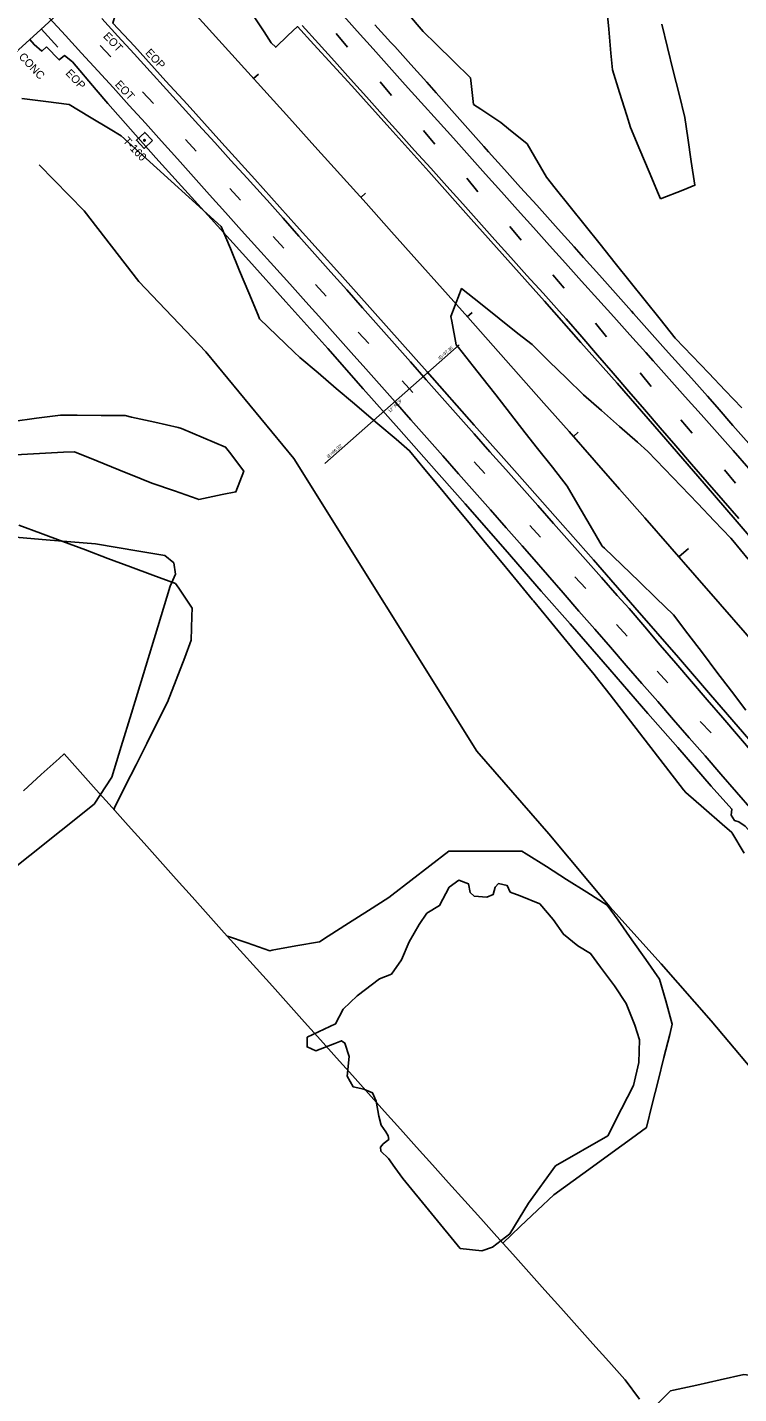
# Model space of a CAD drawing. Extents: x 2132221 to 2141942, y 535736 to 547298.
# Drawn here: x 2136031 to 2136476, y 542151 to 543005 of the extents above; entities that cross this region are included whole.
import ezdxf

# ---------------------------------------------------------------- set-up
doc = ezdxf.new("R2010")
doc.units = 0
for name, color, linetype in [('RD_EX_Bridge', 7, 'Continuous'), ('RD_EX_Conc', 7, 'Continuous'), ('RD_EX_Conc_txCode', 7, 'Continuous'), ('RD_EX_DR_Inlet_txCode', 7, 'Continuous'), ('RD_EX_DR_Pipe', 7, 'Continuous'), ('RD_EX_DR_Pipe_txCode', 7, 'Continuous'), ('RD_EX_Fence_Other', 7, 'Continuous'), ('RD_EX_GuardRail', 7, 'Continuous'), ('RD_EX_H2O', 7, 'Continuous'), ('RD_EX_Misc', 7, 'Continuous'), ('RD_EX_Misc_txCode', 7, 'Continuous'), ('RD_EX_Road', 7, 'Continuous'), ('RD_EX_Road_txCode', 7, 'Continuous'), ('RD_EX_VEG', 7, 'Continuous'), ('RD_HC_Cl', 7, 'Continuous'), ('RD_HC_Data_Tic', 7, 'Continuous'), ('RD_HC_Survey', 7, 'Continuous'), ('RD_HC_Survey_txCode', 7, 'Continuous'), ('TOPO_E_TLIML-Line', 7, 'Continuous')]:
    doc.layers.add(name, color=color, linetype=linetype)

msp = doc.modelspace()

# ---------------------------------------------------------------- linework, layer by layer
at = {"layer": 'RD_EX_Bridge'}
msp.add_lwpolyline([(2136193.68, 543144.07), (2136175.22, 543127.4), (2136156.9, 543110.48), (2136137.15, 543092.41), (2136117.1, 543074.1), (2136097.08, 543055.86), (2136077.3, 543037.76), (2136057.22, 543019.33), (2136037.23, 543001.11), (2136019.11, 542984.53), (2136000.71, 542967.64), (2135984.78, 542984.82), (2136003.22, 543001.71), (2136021.59, 543018.53), (2136041.56, 543036.86), (2136061.61, 543055.13), (2136081.34, 543073.08), (2136101.12, 543091.33), (2136121.02, 543109.6), (2136141.1, 543127.98), (2136159.66, 543144.89), (2136177.9, 543161.59)], close=True, dxfattribs=at)
at = {"layer": 'RD_EX_Conc'}
msp.add_lwpolyline([(2136043.35, 542992.47), (2136040.46, 542989.88), (2136035.61, 542993.92), (2136032.86, 542997.11)], dxfattribs=at)
at = {"layer": 'RD_EX_DR_Pipe'}
msp.add_lwpolyline([(2136217.41, 542732.08), (2136301.36, 542806.25)], dxfattribs=at)
at = {"layer": 'RD_EX_Fence_Other'}
for p, q in [((2136198, 542735.22), (2136312.41, 542552.54)), ((2136458.69, 542383.86), (2136495.62, 542340.06))]:
    msp.add_line(p, q, dxfattribs=at)
for points in [[(2136038.79, 542918.73), (2136066.86, 542890.03), (2136100.97, 542845.86), (2136142.9, 542801.95), (2136198, 542735.22)], [(2136312.41, 542552.54), (2136357.29, 542500.74), (2136395.49, 542455.12), (2136427.57, 542419.58), (2136458.69, 542383.86)]]:
    msp.add_lwpolyline(points, dxfattribs=at)
at = {"layer": 'RD_EX_GuardRail'}
msp.add_lwpolyline([(2136040.08, 543003.71), (2136050.39, 542992.22)], dxfattribs=at)
at = {"layer": 'RD_EX_H2O'}
for p, q in [((2136073.05, 542519.25), (2135689.96, 542214.36)), ((2136301.89, 542241.64), (2136266.02, 542285.51))]:
    msp.add_line(p, q, dxfattribs=at)
for points in [[(2136016.65, 542686.75), (2136043.07, 542684.51), (2136074.07, 542681.89), (2136101.08, 542677.43), (2136117.21, 542674.76), (2136123.01, 542670.08), (2136123.92, 542662.96), (2136120.71, 542655.63), (2136112.93, 542630.21), (2136096.38, 542576.15), (2136090.01, 542555.34), (2136084.14, 542536.18), (2136073.05, 542519.25)], [(2136206.25, 542373.76), (2136224.04, 542381.98), (2136228.68, 542391.14), (2136237.47, 542399.57), (2136251.51, 542410.2), (2136258.91, 542413), (2136265.19, 542422.07), (2136270.01, 542433.29), (2136276.23, 542444.04), (2136281.05, 542451.17), (2136289.06, 542455.96), (2136295.12, 542467.41), (2136301.04, 542471.77), (2136307.06, 542469.57), (2136308.26, 542464.11), (2136310.57, 542461.87), (2136318.59, 542461.28), (2136322.58, 542462.91), (2136323.77, 542467.46), (2136325.93, 542469.65), (2136331.35, 542468.46), (2136333.26, 542464.43), (2136339.44, 542462.15), (2136351.66, 542457.07), (2136359.95, 542447.26), (2136366.45, 542438.04), (2136375.42, 542430.9), (2136383.44, 542426.04), (2136389.54, 542417.38), (2136398.3, 542405.83), (2136405.56, 542394.82), (2136411.03, 542381.2), (2136413.96, 542371.98), (2136413.54, 542357.95), (2136410.24, 542343.5), (2136402.79, 542328.96), (2136394.15, 542312.09), (2136361.39, 542293.28), (2136344.66, 542270.07), (2136332.94, 542250.76), (2136322.2, 542242.48), (2136315.43, 542240.17), (2136301.89, 542241.64)], [(2136266.02, 542285.51), (2136261.12, 542292.39), (2136257.14, 542297.98), (2136252.23, 542302.52), (2136252.19, 542304.91), (2136253.86, 542307.07), (2136257.25, 542309.9), (2136256.81, 542312.09), (2136255.42, 542314.65), (2136252.43, 542318.67), (2136251.01, 542324.45), (2136249.48, 542333.74), (2136247.17, 542339.04), (2136241.66, 542341.21), (2136234.96, 542342.81), (2136231.33, 542349.3), (2136232.45, 542361.59), (2136229.8, 542370.04), (2136227.64, 542371.51), (2136223.48, 542369.87), (2136211.76, 542365.22), (2136206.25, 542367.67), (2136206.25, 542373.76)]]:
    msp.add_lwpolyline(points, dxfattribs=at)
at = {"layer": 'RD_EX_Misc'}
for p, q in [((2136076.89, 542993.43), (2136083.6, 542986.18)), ((2136224.45, 543000.82), (2136231.47, 542992.37)), ((2136251.89, 542970.56), (2136258.91, 542962.12)), ((2136103.43, 542964.3), (2136110.14, 542957.06)), ((2136130.17, 542934.65), (2136136.88, 542927.4)), ((2136279.08, 542940.23), (2136286.1, 542931.78)), ((2136305.99, 542910.43), (2136313.01, 542901.98)), ((2136157.84, 542903.97), (2136164.54, 542896.72)), ((2136185.03, 542874), (2136191.74, 542866.76)), ((2136333.02, 542880.2), (2136340.04, 542871.75)), ((2136359.87, 542850.09), (2136366.88, 542841.64)), ((2136211.45, 542844.05), (2136218.16, 542836.8)), ((2136238.12, 542814.33), (2136244.83, 542807.08)), ((2136386.45, 542819.87), (2136393.47, 542811.42)), ((2136414.33, 542788.73), (2136421.34, 542780.28)), ((2136265.55, 542783.81), (2136272.26, 542776.57)), ((2136439.88, 542759.48), (2136446.9, 542751.03)), ((2136310.62, 542733.23), (2136317.32, 542725.98)), ((2136467.08, 542728.25), (2136474.1, 542719.8)), ((2136345.48, 542693.4), (2136352.19, 542686.15)), ((2136373.68, 542661.35), (2136380.39, 542654.11)), ((2136399.59, 542631.63), (2136406.3, 542624.39)), ((2136425.1, 542602.4), (2136431.8, 542595.16)), ((2136452.01, 542571.04), (2136458.72, 542563.79))]:
    msp.add_line(p, q, dxfattribs=at)
for points in [[(2136044.99, 543010.74), (2136055.14, 542999.69), (2136065.28, 542988.65), (2136075.43, 542977.6), (2136085.08, 542967.08), (2136095.11, 542955.92), (2136105.14, 542944.77), (2136115.16, 542933.61), (2136125.19, 542922.45), (2136135.22, 542911.3), (2136145.25, 542900.14), (2136155.27, 542888.98), (2136165.3, 542877.83), (2136175.33, 542866.67), (2136185.35, 542855.52), (2136195.38, 542844.36), (2136205.41, 542833.2), (2136215.44, 542822.05), (2136225.46, 542810.89), (2136235.49, 542799.74), (2136241.38, 542793.18), (2136251.31, 542781.94), (2136261.23, 542770.69), (2136271.16, 542759.44), (2136281.09, 542748.2), (2136291.01, 542736.95), (2136300.94, 542725.71), (2136310.87, 542714.46), (2136320.79, 542703.22), (2136330.72, 542691.97), (2136340.64, 542680.73), (2136346.63, 542673.95), (2136356.47, 542662.63), (2136366.32, 542651.32), (2136376.17, 542640), (2136386.01, 542628.68), (2136395.86, 542617.37), (2136405.71, 542606.05), (2136415.55, 542594.74), (2136425.4, 542583.42), (2136435.24, 542572.11), (2136445.09, 542560.79), (2136454.94, 542549.47), (2136464.78, 542538.16), (2136474.63, 542526.84), (2136484.48, 542515.53)], [(2136077.87, 543010.32), (2136087.97, 542999.22), (2136098.06, 542988.13), (2136108.16, 542977.03), (2136118.25, 542965.93), (2136128.34, 542954.84), (2136138.44, 542943.74), (2136148.53, 542932.65), (2136158.62, 542921.55), (2136168.72, 542910.46), (2136178.81, 542899.36), (2136181.22, 542896.71), (2136191.17, 542885.49), (2136201.12, 542874.26), (2136211.07, 542863.04), (2136221.02, 542851.82), (2136230.97, 542840.59), (2136240.92, 542829.37), (2136250.87, 542818.14), (2136260.82, 542806.92), (2136270.77, 542795.69), (2136280.72, 542784.47), (2136290.67, 542773.24), (2136300.62, 542762.02), (2136310.57, 542750.79), (2136320.52, 542739.57), (2136330.47, 542728.34), (2136340.42, 542717.12), (2136350.37, 542705.89), (2136360.32, 542694.67), (2136370.27, 542683.45), (2136380.22, 542672.22), (2136390.17, 542661), (2136400.12, 542649.77), (2136407.47, 542641.49), (2136417.23, 542630.1), (2136427, 542618.72), (2136436.77, 542607.34), (2136446.54, 542595.95), (2136456.3, 542584.57), (2136466.07, 542573.18), (2136475.84, 542561.8), (2136485.61, 542550.42)], [(2136227.53, 543013.53), (2136237.55, 543002.36), (2136247.57, 542991.2), (2136257.59, 542980.04), (2136267.61, 542968.88), (2136277.63, 542957.71), (2136287.65, 542946.55), (2136297.67, 542935.39), (2136307.69, 542924.23), (2136317.71, 542913.06), (2136327.73, 542901.9), (2136337.75, 542890.74), (2136347.77, 542879.58), (2136357.79, 542868.41), (2136367.81, 542857.25), (2136377.83, 542846.09), (2136387.85, 542834.93), (2136397.87, 542823.76), (2136407.89, 542812.6), (2136417.91, 542801.44), (2136422.54, 542796.28), (2136432.52, 542785.09), (2136442.5, 542773.89), (2136452.49, 542762.7), (2136462.47, 542751.5), (2136472.45, 542740.3), (2136482.43, 542729.11)], [(2136203.24, 543005.86), (2136213.27, 542994.7), (2136223.3, 542983.55), (2136233.33, 542972.4), (2136243.36, 542961.24), (2136253.39, 542950.09), (2136263.42, 542938.93), (2136273.45, 542927.78), (2136283.48, 542916.63), (2136293.51, 542905.47), (2136303.54, 542894.32), (2136313.57, 542883.17), (2136323.6, 542872.01), (2136333.63, 542860.86), (2136343.66, 542849.71), (2136353.69, 542838.55), (2136363.72, 542827.4), (2136368.07, 542822.56), (2136377.89, 542811.22), (2136387.7, 542799.87), (2136397.51, 542788.53), (2136407.32, 542777.18), (2136417.14, 542765.84), (2136426.95, 542754.49), (2136436.76, 542743.15), (2136446.57, 542731.8), (2136456.39, 542720.46), (2136466.2, 542709.11), (2136476.01, 542697.77)]]:
    msp.add_lwpolyline(points, dxfattribs=at)
at = {"layer": 'RD_EX_Road'}
for points in [[(2136119.06, 543075.88), (2136128.24, 543065.6), (2136151.36, 543040.06), (2136164.66, 543024.42), (2136173.05, 543011.31), (2136179.43, 543001.82), (2136183.67, 542995.1), (2136186.67, 542992.27), (2136194.21, 542999.57), (2136200.32, 543005.2), (2136210.45, 542994.01)], [(2136074.4, 543035.09), (2136089.46, 543018.7), (2136086.31, 543012.26), (2136084.75, 543007.41), (2136098.45, 542992.85), (2136117.96, 542971.03), (2136131.21, 542956.79), (2136152.96, 542932.59)], [(2136248.52, 543006.27), (2136258.66, 542995.21), (2136260.98, 542992.68), (2136271, 542981.52), (2136281.02, 542970.36), (2136286.83, 542963.88), (2136296.8, 542952.68), (2136306.77, 542941.47), (2136316.74, 542930.26), (2136319.63, 542927.01), (2136329.68, 542915.87), (2136339.72, 542904.72), (2136349.76, 542893.58), (2136353.15, 542889.82), (2136363.16, 542878.65), (2136373.17, 542867.48), (2136379, 542860.98), (2136388.98, 542849.78), (2136398.97, 542838.59), (2136408.96, 542827.4), (2136410.34, 542825.85), (2136420.34, 542814.68), (2136430.35, 542803.5), (2136440.35, 542792.33), (2136446.5, 542785.46), (2136456.45, 542774.23), (2136462.58, 542767.32), (2136472.42, 542756), (2136482.26, 542744.68)], [(2136210.45, 542994.01), (2136234.22, 542968.05), (2136257.92, 542941.67), (2136282.25, 542914.72), (2136308.7, 542884.94), (2136331.8, 542859.31), (2136354.58, 542833.7), (2136377.43, 542807.83), (2136400.08, 542782.32), (2136427.74, 542750.46), (2136454.44, 542719.62), (2136474.96, 542695.67), (2136499.05, 542667.83), (2136523.33, 542639.75), (2136553.86, 542604.19), (2136573.33, 542581.21), (2136595.44, 542555.48), (2136621.73, 542524.58), (2136646.55, 542496.07), (2136671.24, 542467.02), (2136682.24, 542454.15), (2136707.76, 542424.02)], [(2136043.35, 542992.47), (2136051.35, 542984.33), (2136054.66, 542987.08), (2136059.56, 542983.08), (2136074.31, 542965.62), (2136081.72, 542957.02), (2136095.86, 542941.04), (2136111.63, 542923.19), (2136125.68, 542907.79)], [(2136152.96, 542932.59), (2136173.61, 542909.88), (2136199.52, 542880.76), (2136226.67, 542850.63), (2136257.39, 542816.27), (2136281.22, 542789.5), (2136310.73, 542756.07), (2136337.5, 542725.99), (2136361.31, 542699.01), (2136385.33, 542671.99), (2136411.17, 542642.21), (2136438.34, 542611.01), (2136458.33, 542587.63), (2136482.4, 542559.87), (2136511.06, 542526.75), (2136537.12, 542496.38), (2136558.42, 542471.71), (2136580.29, 542445.43), (2136602.04, 542420.39), (2136624.83, 542393.43), (2136637.86, 542378.13)], [(2136125.68, 542907.79), (2136146.36, 542885.11), (2136169.87, 542858.93), (2136192.85, 542833.18), (2136219.09, 542804), (2136241.29, 542778.73), (2136263.5, 542753.94), (2136282.27, 542732.64), (2136304.98, 542706.91), (2136329.99, 542678.45), (2136352.51, 542652.49), (2136370.6, 542631.96), (2136395.45, 542603.48), (2136419.14, 542576.02), (2136437.94, 542554.74), (2136458.72, 542530.57), (2136471.71, 542516.25), (2136471.35, 542512.41), (2136473.35, 542509.2), (2136476.17, 542508.29), (2136479.99, 542505.58), (2136492.25, 542492.13), (2136500.39, 542481.29)]]:
    msp.add_lwpolyline(points, dxfattribs=at)
at = {"layer": 'RD_EX_VEG'}
for points in [[(2136393.39, 543018.4), (2136394.79, 543003.47), (2136396.18, 542988.53), (2136397.15, 542978.24), (2136401.57, 542963.91), (2136406, 542949.58), (2136408.33, 542942.04), (2136414.15, 542928.21), (2136419.96, 542914.38), (2136425.77, 542900.55), (2136427.07, 542897.46)], [(2136477.92, 542766.88), (2136467.58, 542777.74), (2136457.24, 542788.61), (2136446.9, 542799.47), (2136436.55, 542810.34), (2136436.34, 542810.57), (2136426.96, 542822.28), (2136417.59, 542833.99), (2136408.21, 542845.7), (2136398.84, 542857.41), (2136389.47, 542869.12), (2136380.09, 542880.83), (2136370.72, 542892.54), (2136361.35, 542904.25), (2136355.86, 542911.1), (2136348.29, 542924.05), (2136343.73, 542931.84), (2136332.1, 542941.32), (2136327.25, 542945.28), (2136314.73, 542953.55), (2136310.15, 542956.57), (2136308.5, 542971.48), (2136308.32, 542973.07), (2136297.64, 542983.59), (2136286.95, 542994.12), (2136278.75, 543002.19), (2136268.94, 543013.53)], [(2136427.07, 542897.46), (2136441, 542903.02), (2136448.65, 542906.07), (2136446.39, 542920.9), (2136444.14, 542935.73), (2136442.24, 542948.29), (2136438.69, 542962.87), (2136435.14, 542977.44), (2136431.6, 542992.02), (2136428.05, 543006.59)], [(2136028.03, 542960.18), (2136042.91, 542958.29), (2136057.41, 542956.44), (2136070.28, 542948.74), (2136083.15, 542941.03), (2136090, 542936.93), (2136101.11, 542926.86), (2136112.23, 542916.79), (2136121.25, 542908.61), (2136132.36, 542898.54), (2136143.48, 542888.46), (2136152.5, 542880.28), (2136158.27, 542866.44), (2136164.03, 542852.59), (2136169.8, 542838.74), (2136175.57, 542824.9), (2136176.54, 542822.56), (2136187.37, 542812.19), (2136198.2, 542801.81), (2136201.64, 542798.51), (2136213.07, 542788.8), (2136224.5, 542779.08), (2136235.92, 542769.36), (2136239.04, 542766.72), (2136250.46, 542757), (2136261.89, 542747.28), (2136270.34, 542740.1), (2136279.88, 542728.53), (2136289.43, 542716.96), (2136298.98, 542705.39), (2136308.53, 542693.82), (2136309.01, 542693.23), (2136318.56, 542681.66), (2136328.11, 542670.09), (2136337.66, 542658.52), (2136347.21, 542646.95), (2136347.69, 542646.36), (2136357.24, 542634.79), (2136366.79, 542623.22), (2136376.34, 542611.65), (2136385.88, 542600.09), (2136386.37, 542599.49), (2136395.57, 542587.64), (2136404.76, 542575.79), (2136413.95, 542563.94), (2136423.15, 542552.08), (2136432.34, 542540.23), (2136441.53, 542528.38), (2136442.94, 542526.56), (2136454.27, 542516.73), (2136465.6, 542506.89), (2136471.79, 542501.52), (2136479.48, 542488.64)], [(2136480.46, 542577.96), (2136471.4, 542589.91), (2136462.34, 542601.87), (2136453.28, 542613.82), (2136444.22, 542625.77), (2136435.28, 542637.57), (2136424.49, 542647.98), (2136413.69, 542658.39), (2136402.89, 542668.81), (2136392.1, 542679.22), (2136390.68, 542680.59), (2136383.1, 542693.53), (2136375.52, 542706.48), (2136368.78, 542718), (2136359.52, 542729.8), (2136350.27, 542741.61), (2136342.6, 542751.4), (2136333.35, 542763.21), (2136324.1, 542775.01), (2136319.33, 542781.09), (2136310.08, 542792.9), (2136300.83, 542804.71), (2136299.49, 542806.42), (2136296.69, 542821.15), (2136296.13, 542824.08), (2136301.51, 542838.09), (2136302.81, 542841.45), (2136314.55, 542832.12), (2136326.3, 542822.79), (2136338.04, 542813.46), (2136346.88, 542806.45), (2136357.61, 542795.97), (2136368.35, 542785.5), (2136378.93, 542775.18), (2136390.18, 542765.27), (2136401.43, 542755.35), (2136412.69, 542745.43), (2136419.26, 542739.64), (2136429.62, 542728.8), (2136439.99, 542717.96), (2136450.36, 542707.12), (2136460.73, 542696.28), (2136471.09, 542685.44), (2136472.41, 542684.06), (2136481.89, 542672.44)], [(2136024.07, 542737.66), (2136039.05, 542738.41), (2136054.03, 542739.16), (2136060.85, 542739.5), (2136074.75, 542733.86), (2136088.65, 542728.23), (2136102.55, 542722.6), (2136109.08, 542719.95), (2136123.25, 542715.03), (2136137.42, 542710.11), (2136138.53, 542709.72), (2136153.23, 542712.72), (2136161.73, 542714.45), (2136166.77, 542727.43), (2136157.66, 542739.35), (2136155.32, 542742.4), (2136141.48, 542748.18), (2136127.64, 542753.96), (2136125.71, 542754.77), (2136111.06, 542757.99), (2136096.42, 542761.22), (2136092.44, 542762.1), (2136077.44, 542762.21), (2136062.44, 542762.32), (2136052, 542762.4), (2136037.13, 542760.41), (2136022.26, 542758.42)], [(2136085.62, 542515.79), (2136085.81, 542517.1), (2136092.55, 542530.5), (2136099.3, 542543.9), (2136106.04, 542557.29), (2136112.78, 542570.69), (2136119, 542583.04), (2136124.36, 542597.04), (2136129.72, 542611.05), (2136133.8, 542621.71), (2136134.2, 542636.7), (2136134.34, 542641.75), (2136125.97, 542654.2), (2136123.92, 542657.25), (2136109.86, 542662.47), (2136095.8, 542667.7), (2136081.74, 542672.92), (2136067.68, 542678.15), (2136053.62, 542683.37), (2136039.56, 542688.6), (2136026.04, 542693.62)], [(2136328.47, 542245.07), (2136339.39, 542255.36), (2136350.3, 542265.65), (2136360.42, 542275.19), (2136372.55, 542284), (2136384.69, 542292.81), (2136396.83, 542301.63), (2136408.97, 542310.44), (2136418.37, 542317.27), (2136422, 542331.83), (2136425.63, 542346.38), (2136429.26, 542360.94), (2136432.89, 542375.49), (2136434.5, 542381.95), (2136430.41, 542396.38), (2136426.55, 542410.01), (2136417.9, 542422.26), (2136409.24, 542434.51), (2136400.58, 542446.76), (2136393.84, 542456.31), (2136381.15, 542464.32), (2136368.47, 542472.33), (2136355.79, 542480.34), (2136343.11, 542488.36), (2136340.55, 542489.98), (2136325.55, 542489.98), (2136310.55, 542489.98), (2136295.55, 542489.98), (2136294.74, 542489.98), (2136282.89, 542480.78), (2136271.04, 542471.59), (2136259.18, 542462.4), (2136257.35, 542460.98), (2136244.69, 542452.94), (2136232.02, 542444.91), (2136219.36, 542436.87), (2136213.88, 542433.39), (2136199.12, 542430.71), (2136184.37, 542428.02), (2136183.03, 542427.78), (2136168.82, 542432.59), (2136156.53, 542436.75)], [(2136550.37, 542148.67), (2136536.63, 542154.68), (2136530.55, 542157.34), (2136515.64, 542158.97), (2136500.73, 542160.6), (2136485.82, 542162.22), (2136479.14, 542162.95), (2136464.5, 542159.67), (2136449.87, 542156.38), (2136435.23, 542153.09), (2136433.33, 542152.67), (2136422.73, 542142.06)]]:
    msp.add_lwpolyline(points, dxfattribs=at)
at = {"layer": 'RD_HC_Cl'}
msp.add_arc((2118950.8, 527389.88), 23225.51, 39.112741, 42.881786, dxfattribs=at)
at = {"layer": 'RD_HC_Data_Tic'}
for p, q in [((2136172.8, 542972.78), (2136175.77, 542975.46)), ((2136239.74, 542898.48), (2136242.71, 542901.15)), ((2136306.35, 542823.9), (2136309.34, 542826.56)), ((2136372.64, 542749.03), (2136375.64, 542751.67)), ((2136438.61, 542673.87), (2136444.63, 542679.14))]:
    msp.add_line(p, q, dxfattribs=at)
at = {"layer": 'RD_HC_Survey'}
msp.add_lwpolyline([(2136109.59, 542933.92), (2136104.73, 542939.06), (2136099.59, 542934.2), (2136104.45, 542929.06)], close=True, dxfattribs=at)
msp.add_circle((2136104.59, 542934.06), 0.5, dxfattribs=at)
at = {"layer": 'TOPO_E_TLIML-Line'}
msp.add_lwpolyline([(2136029, 542527.68), (2136040.1, 542537.77), (2136051.2, 542547.85), (2136054.32, 542550.69), (2136064.33, 542539.52), (2136074.35, 542528.36), (2136084.37, 542517.19), (2136094.38, 542506.02), (2136104.4, 542494.86), (2136114.42, 542483.69), (2136124.43, 542472.53), (2136134.45, 542461.36), (2136144.46, 542450.2), (2136154.48, 542439.03), (2136164.5, 542427.86), (2136174.51, 542416.7), (2136184.53, 542405.53), (2136194.55, 542394.37), (2136204.56, 542383.2), (2136214.58, 542372.03), (2136224.59, 542360.87), (2136234.61, 542349.7), (2136244.63, 542338.54), (2136254.64, 542327.37), (2136264.66, 542316.21), (2136274.68, 542305.04), (2136284.69, 542293.87), (2136294.71, 542282.71), (2136304.72, 542271.54), (2136314.74, 542260.38), (2136324.76, 542249.21), (2136334.77, 542238.05), (2136344.79, 542226.88), (2136354.81, 542215.71), (2136364.82, 542204.55), (2136374.84, 542193.38), (2136384.85, 542182.22), (2136394.87, 542171.05), (2136404.89, 542159.88), (2136405.09, 542159.66), (2136413.95, 542147.56)], dxfattribs=at)

# ---------------------------------------------------------------- texts
at = {"layer": 'RD_EX_Conc_txCode'}
msp.add_text('CONC', height=5, rotation=313.25476, dxfattribs=at).set_placement((2136025.63, 542986.04))
at = {"layer": 'RD_EX_DR_Inlet_txCode'}
for s, p in [("IE=97.36'", (2136289.15, 542796.8)), ("IE=96.92'", (2136219.56, 542735.31))]:
    msp.add_text(s, height=2, rotation=41.46346, dxfattribs=at).set_placement(p)
at = {"layer": 'RD_EX_DR_Pipe_txCode'}
msp.add_text('12" RCP', height=2, rotation=41.46346, dxfattribs=at).set_placement((2136257.87, 542763.83))
at = {"layer": 'RD_EX_Misc_txCode'}
for p in [(2136078.47, 542998.88), (2136085.81, 542968.72)]:
    msp.add_text('EOT', height=5, rotation=313.25476, dxfattribs=at).set_placement(p)
at = {"layer": 'RD_EX_Road_txCode'}
for p in [(2136104.77, 542988.48), (2136054.93, 542975.74)]:
    msp.add_text('EOP', height=5, rotation=313.25476, dxfattribs=at).set_placement(p)
at = {"layer": 'RD_HC_Survey_txCode'}
msp.add_text('T-160', height=5, rotation=313.33961, dxfattribs=at).set_placement((2136090.77, 542933.35))

doc.saveas('drawing.dxf')
